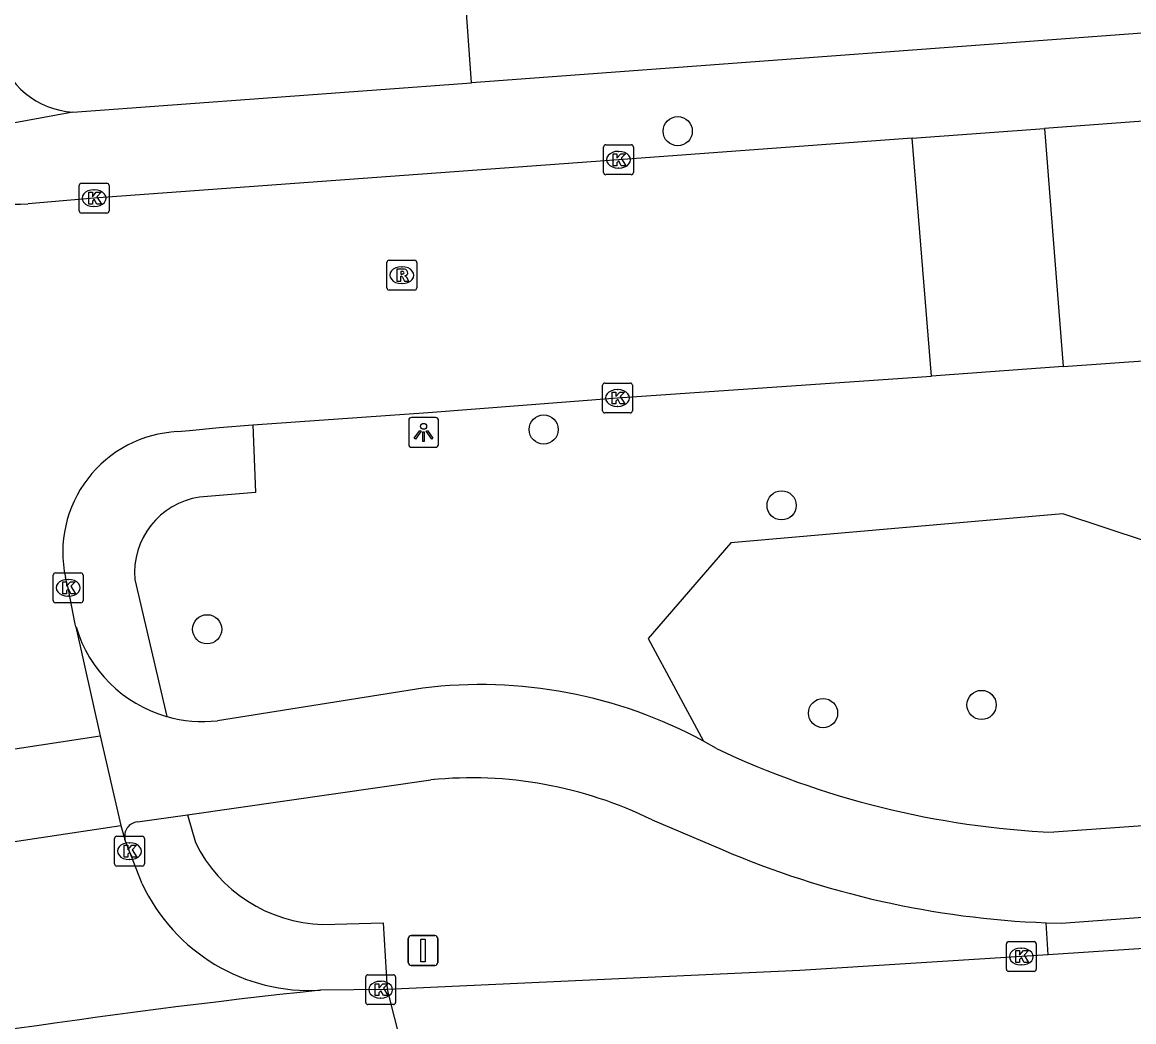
# Model space of a CAD drawing. Extents: x 159053 to 160041, y 380450 to 381422.
# Drawn here: x 159727.14 to 159764.37, y 380841.49 to 380874.99 of the extents above; entities that cross this region are included whole.
import ezdxf

# ---------------------------------------------------------------- set-up
doc = ezdxf.new("R2010")
doc.units = 0
for name, color, linetype in [('IMGEO_Berm_groen', 7, 'Continuous'), ('IMGEO_Boom', 7, 'Continuous'), ('IMGEO_Fietspad_gesloten', 7, 'Continuous'), ('IMGEO_Groenvoorziening', 7, 'Continuous'), ('IMGEO_Kolk', 7, 'Continuous'), ('IMGEO_Lichtpunt', 7, 'Continuous'), ('IMGEO_Rijbaan_lokaal_gesloten', 7, 'Continuous'), ('IMGEO_Rijbaan_lokaal_open', 7, 'Continuous'), ('IMGEO_Rioolput', 7, 'Continuous'), ('IMGEO_Verkeersbordpaal', 7, 'Continuous'), ('IMGEO_Verkeerseiland_open', 7, 'Continuous'), ('IMGEO_Voetpad_op_trap', 7, 'Continuous'), ('IMGEO_Voetpad_open', 7, 'Continuous')]:
    doc.layers.add(name, color=color, linetype=linetype)

msp = doc.modelspace()

# ---------------------------------------------------------------- linework, layer by layer
at = {"layer": 'IMGEO_Berm_groen'}
msp.add_lwpolyline([(159954.072, 380860.782), (159954.947, 380862.677), (159947.514, 380867.988), (159937.181, 380868.08), (159926.058, 380860.703), (159902.245, 380860.568), (159882.127, 380860.285), (159849.043, 380858.685), (159776.078, 380853.854), (159762.004, 380858.511), (159750.877, 380857.546), (159748.112, 380854.334), (159749.968, 380850.893)], dxfattribs=at)
at = {"layer": 'IMGEO_Boom'}
for centre in [(159749.099, 380871.334), (159744.609, 380861.338), (159752.579, 380858.798), (159733.338, 380854.645), (159759.276, 380852.11), (159753.967, 380851.837)]:
    msp.add_circle(centre, 0.489, dxfattribs=at)
at = {"layer": 'IMGEO_Fietspad_gesloten'}
for points in [[(159941.999, 380856.385), (159900.169, 380856.239), (159882.277, 380855.98), (159871.949, 380855.624), (159861.854, 380855.168), (159841.235, 380853.915), (159802.241, 380850.732), (159761.702, 380847.843)], [(159761.439, 380844.812), (159761.948, 380844.796), (159802.587, 380847.782), (159841.485, 380850.858), (159862.024, 380852.122), (159872.183, 380852.589), (159882.27, 380852.951), (159889.555, 380853.072), (159900.233, 380853.185), (159942.503, 380853.274)], [(159740.558, 380852.671), (159733.687, 380851.582)], [(159729.759, 380851.071), (159730.448, 380848.071)], [(159750.403, 380850.647), (159749.968, 380850.893)], [(159732.683, 380848.433), (159740.835, 380849.601)], [(159731.002, 380848.192), (159732.683, 380848.433)], [(159748.241, 380848.259), (159750.586, 380847.264)]]:
    msp.add_lwpolyline(points, dxfattribs=at)
for centre, radius, start, end in [((159733.199, 380855.997), 4.44, 196.6508, 254.0898), ((159742.499, 380837.155), 15.637, 61.4689, 97.1316), ((159733.201, 380855.963), 4.408, 253.9463, 276.3318), ((159763.006, 380877.264), 29.449, 244.6629, 267.4628), ((159742.191, 380835.979), 13.689, 63.7726, 95.6858), ((159731.058, 380847.71), 0.485, 96.5775, 192.6057), ((159762.636, 380875.354), 30.566, 246.7822, 267.7559)]:
    msp.add_arc(centre, radius, start, end, dxfattribs=at)
at = {"layer": 'IMGEO_Groenvoorziening'}
msp.add_lwpolyline([(159742.194, 380872.96), (159741.601, 380881.265)], dxfattribs=at)
at = {"layer": 'IMGEO_Kolk'}
for p, q in [((159746.692, 380870.878), (159747.544, 380870.878)), ((159746.617, 380869.952), (159746.617, 380870.804)), ((159747.105, 380870.658), (159747.13, 380870.658)), ((159747.618, 380870.804), (159747.618, 380869.952)), ((159747.128, 380870.098), (159747.103, 380870.098)), ((159747.544, 380869.878), (159746.692, 380869.878)), ((159729.05, 380868.665), (159729.05, 380869.517)), ((159729.125, 380869.591), (159729.977, 380869.591)), ((159729.538, 380869.371), (159729.563, 380869.371)), ((159730.051, 380869.517), (159730.051, 380868.665)), ((159729.977, 380868.591), (159729.125, 380868.591)), ((159729.561, 380868.811), (159729.536, 380868.811)), ((159746.581, 380861.969), (159746.581, 380862.821)), ((159746.656, 380862.895), (159747.508, 380862.895)), ((159747.069, 380862.675), (159747.094, 380862.675)), ((159747.582, 380862.821), (159747.582, 380861.969)), ((159747.508, 380861.895), (159746.656, 380861.895)), ((159747.092, 380862.115), (159747.067, 380862.115)), ((159728.183, 380855.61), (159728.183, 380856.462)), ((159728.258, 380856.536), (159729.11, 380856.536)), ((159728.671, 380856.316), (159728.696, 380856.316)), ((159729.184, 380856.462), (159729.184, 380855.61)), ((159728.694, 380855.756), (159728.669, 380855.756)), ((159729.11, 380855.536), (159728.258, 380855.536)), ((159730.237, 380846.784), (159730.237, 380847.636)), ((159730.312, 380847.71), (159731.164, 380847.71)), ((159730.725, 380847.49), (159730.75, 380847.49)), ((159731.238, 380847.636), (159731.238, 380846.784)), ((159731.164, 380846.71), (159730.312, 380846.71)), ((159730.748, 380846.93), (159730.723, 380846.93)), ((159760.107, 380843.253), (159760.107, 380844.105)), ((159760.182, 380844.179), (159761.034, 380844.179)), ((159761.108, 380844.105), (159761.108, 380843.253)), ((159760.595, 380843.959), (159760.62, 380843.959)), ((159760.618, 380843.399), (159760.593, 380843.399)), ((159738.648, 380842.144), (159738.648, 380842.996)), ((159738.723, 380843.07), (159739.575, 380843.07)), ((159739.649, 380842.996), (159739.649, 380842.144)), ((159761.034, 380843.179), (159760.182, 380843.179)), ((159739.136, 380842.85), (159739.161, 380842.85)), ((159739.159, 380842.29), (159739.134, 380842.29)), ((159739.575, 380842.07), (159738.723, 380842.07))]:
    msp.add_line(p, q, dxfattribs=at)
for points in [[(159746.692, 380870.878), (159747.544, 380870.878)], [(159746.617, 380869.952), (159746.617, 380870.804)], [(159746.938, 380870.578), (159747.061, 380870.578), (159747.061, 380870.427), (159747.191, 380870.578), (159747.355, 380870.578), (159747.209, 380870.427), (159747.362, 380870.178), (159747.21, 380870.178), (159747.125, 380870.342), (159747.061, 380870.275), (159747.061, 380870.178), (159746.938, 380870.178), (159746.938, 380870.578)], [(159747.618, 380870.804), (159747.618, 380869.952)], [(159747.544, 380869.878), (159746.692, 380869.878)], [(159729.05, 380868.665), (159729.05, 380869.517)], [(159729.125, 380869.591), (159729.977, 380869.591)], [(159730.051, 380869.517), (159730.051, 380868.665)], [(159729.371, 380869.291), (159729.494, 380869.291), (159729.494, 380869.14), (159729.624, 380869.291), (159729.788, 380869.291), (159729.642, 380869.14), (159729.795, 380868.891), (159729.643, 380868.891), (159729.558, 380869.055), (159729.494, 380868.988), (159729.494, 380868.891), (159729.371, 380868.891), (159729.371, 380869.291)], [(159729.977, 380868.591), (159729.125, 380868.591)], [(159746.581, 380861.969), (159746.581, 380862.821)], [(159746.656, 380862.895), (159747.508, 380862.895)], [(159747.582, 380862.821), (159747.582, 380861.969)], [(159746.902, 380862.595), (159747.025, 380862.595), (159747.025, 380862.444), (159747.155, 380862.595), (159747.319, 380862.595), (159747.173, 380862.444), (159747.326, 380862.195), (159747.174, 380862.195), (159747.089, 380862.359), (159747.025, 380862.292), (159747.025, 380862.195), (159746.902, 380862.195), (159746.902, 380862.595)], [(159747.508, 380861.895), (159746.656, 380861.895)], [(159728.183, 380855.61), (159728.183, 380856.462)], [(159728.258, 380856.536), (159729.11, 380856.536)], [(159729.184, 380856.462), (159729.184, 380855.61)], [(159728.504, 380856.236), (159728.627, 380856.236), (159728.627, 380856.085), (159728.757, 380856.236), (159728.921, 380856.236), (159728.775, 380856.085), (159728.928, 380855.836), (159728.776, 380855.836), (159728.691, 380856), (159728.627, 380855.933), (159728.627, 380855.836), (159728.504, 380855.836), (159728.504, 380856.236)], [(159729.11, 380855.536), (159728.258, 380855.536)], [(159730.237, 380846.784), (159730.237, 380847.636)], [(159730.312, 380847.71), (159731.164, 380847.71)], [(159730.558, 380847.41), (159730.681, 380847.41), (159730.681, 380847.259), (159730.811, 380847.41), (159730.975, 380847.41), (159730.829, 380847.259), (159730.982, 380847.01), (159730.83, 380847.01), (159730.745, 380847.174), (159730.681, 380847.107), (159730.681, 380847.01), (159730.558, 380847.01), (159730.558, 380847.41)], [(159731.238, 380847.636), (159731.238, 380846.784)], [(159731.164, 380846.71), (159730.312, 380846.71)], [(159760.107, 380843.253), (159760.107, 380844.105)], [(159760.182, 380844.179), (159761.034, 380844.179)], [(159761.108, 380844.105), (159761.108, 380843.253)], [(159760.428, 380843.879), (159760.551, 380843.879), (159760.551, 380843.728), (159760.681, 380843.879), (159760.845, 380843.879), (159760.699, 380843.728), (159760.852, 380843.479), (159760.7, 380843.479), (159760.615, 380843.643), (159760.551, 380843.576), (159760.551, 380843.479), (159760.428, 380843.479), (159760.428, 380843.879)], [(159738.648, 380842.144), (159738.648, 380842.996)], [(159738.723, 380843.07), (159739.575, 380843.07)], [(159739.649, 380842.996), (159739.649, 380842.144)], [(159761.034, 380843.179), (159760.182, 380843.179)], [(159738.969, 380842.77), (159739.092, 380842.77), (159739.092, 380842.619), (159739.222, 380842.77), (159739.386, 380842.77), (159739.24, 380842.619), (159739.393, 380842.37), (159739.241, 380842.37), (159739.156, 380842.534), (159739.092, 380842.467), (159739.092, 380842.37), (159738.969, 380842.37), (159738.969, 380842.77)], [(159739.575, 380842.07), (159738.723, 380842.07)]]:
    msp.add_lwpolyline(points, dxfattribs=at)
for centre, start, end in [((159746.694, 380870.802), 91.552, 178.448), ((159746.694, 380870.802), 91.552, 178.448), ((159747.542, 380870.802), 1.552, 88.448), ((159747.542, 380870.802), 1.552, 88.448), ((159746.694, 380869.954), 181.552, 268.448), ((159746.694, 380869.954), 181.552, 268.448), ((159747.542, 380869.954), 271.552, 358.448), ((159747.542, 380869.954), 271.552, 358.448), ((159729.127, 380869.515), 91.552, 178.448), ((159729.127, 380869.515), 91.552, 178.448), ((159729.975, 380869.515), 1.552, 88.448), ((159729.975, 380869.515), 1.552, 88.448), ((159729.127, 380868.667), 181.552, 268.448), ((159729.127, 380868.667), 181.552, 268.448), ((159729.975, 380868.667), 271.552, 358.448), ((159729.975, 380868.667), 271.552, 358.448), ((159746.658, 380862.819), 91.552, 178.448), ((159746.658, 380862.819), 91.552, 178.448), ((159747.506, 380862.819), 1.552, 88.448), ((159747.506, 380862.819), 1.552, 88.448), ((159746.658, 380861.971), 181.552, 268.448), ((159746.658, 380861.971), 181.552, 268.448), ((159747.506, 380861.971), 271.552, 358.448), ((159747.506, 380861.971), 271.552, 358.448), ((159728.26, 380856.46), 91.552, 178.448), ((159728.26, 380856.46), 91.552, 178.448), ((159729.108, 380856.46), 1.552, 88.448), ((159729.108, 380856.46), 1.552, 88.448), ((159728.26, 380855.612), 181.552, 268.448), ((159728.26, 380855.612), 181.552, 268.448), ((159729.108, 380855.612), 271.552, 358.448), ((159729.108, 380855.612), 271.552, 358.448), ((159730.314, 380847.634), 91.552, 178.448), ((159730.314, 380847.634), 91.552, 178.448), ((159731.162, 380847.634), 1.552, 88.448), ((159731.162, 380847.634), 1.552, 88.448), ((159730.314, 380846.786), 181.552, 268.448), ((159730.314, 380846.786), 181.552, 268.448), ((159731.162, 380846.786), 271.552, 358.448), ((159731.162, 380846.786), 271.552, 358.448), ((159760.184, 380844.103), 91.552, 178.448), ((159760.184, 380844.103), 91.552, 178.448), ((159761.032, 380844.103), 1.552, 88.448), ((159761.032, 380844.103), 1.552, 88.448), ((159738.725, 380842.994), 91.552, 178.448), ((159738.725, 380842.994), 91.552, 178.448), ((159739.573, 380842.994), 1.552, 88.448), ((159739.573, 380842.994), 1.552, 88.448), ((159760.184, 380843.255), 181.552, 268.448), ((159760.184, 380843.255), 181.552, 268.448), ((159761.032, 380843.255), 271.552, 358.448), ((159761.032, 380843.255), 271.552, 358.448), ((159738.725, 380842.146), 181.552, 268.448), ((159738.725, 380842.146), 181.552, 268.448), ((159739.573, 380842.146), 271.552, 358.448), ((159739.573, 380842.146), 271.552, 358.448)]:
    msp.add_arc(centre, 0.0765, start, end, dxfattribs=at)
for centre, major_axis, ratio, start_param, end_param in [((159747.104, 380870.378), (-0.387, 0.002), 0.722429, 4.712389, 7.853982), ((159747.129, 380870.378), (-0.39, 0.002), 0.717154, 1.570796, 4.712389), ((159729.537, 380869.091), (-0.387, 0.002), 0.722429, 4.712389, 7.853982), ((159729.562, 380869.091), (-0.39, 0.002), 0.717154, 1.570796, 4.712389), ((159747.068, 380862.395), (-0.387, 0.002), 0.722429, 4.712389, 7.853982), ((159747.093, 380862.395), (-0.39, 0.002), 0.717154, 1.570796, 4.712389), ((159728.67, 380856.036), (-0.387, 0.002), 0.722429, 4.712389, 7.853982), ((159728.695, 380856.036), (-0.39, 0.002), 0.717154, 1.570796, 4.712389), ((159730.724, 380847.21), (-0.387, 0.002), 0.722429, 4.712389, 7.853982), ((159730.749, 380847.21), (-0.39, 0.002), 0.717154, 1.570796, 4.712389), ((159760.594, 380843.679), (-0.387, 0.002), 0.722429, 4.712389, 7.853982), ((159760.619, 380843.679), (-0.39, 0.002), 0.717154, 1.570796, 4.712389), ((159739.135, 380842.57), (-0.387, 0.002), 0.722429, 4.712389, 7.853982), ((159739.16, 380842.57), (-0.39, 0.002), 0.717154, 1.570796, 4.712389)]:
    msp.add_ellipse(centre, major_axis=major_axis, ratio=ratio, start_param=start_param, end_param=end_param, dxfattribs=at)
at = {"layer": 'IMGEO_Lichtpunt'}
for p, q in [((159740.089, 380861.647), (159740.089, 380860.84)), ((159740.089, 380861.647), (159740.089, 380860.84)), ((159740.991, 380861.742), (159740.183, 380861.742)), ((159740.991, 380861.742), (159740.183, 380861.742)), ((159741.085, 380860.84), (159741.085, 380861.647)), ((159741.085, 380860.84), (159741.085, 380861.647)), ((159740.183, 380860.746), (159740.991, 380860.746)), ((159740.183, 380860.746), (159740.991, 380860.746))]:
    msp.add_line(p, q, dxfattribs=at)
for points in [[(159740.463, 380861.311), (159740.502, 380861.283), (159740.314, 380861.021), (159740.276, 380861.048), (159740.463, 380861.311)], [(159740.565, 380861.263), (159740.612, 380861.263), (159740.612, 380860.941), (159740.565, 380860.941), (159740.565, 380861.263)], [(159740.675, 380861.283), (159740.713, 380861.31), (159740.9, 380861.048), (159740.861, 380861.02), (159740.675, 380861.283)]]:
    msp.add_lwpolyline(points, dxfattribs=at)
msp.add_circle((159740.588, 380861.445), 0.0994, dxfattribs=at)
for centre, start, end in [((159740.183, 380861.647), 90, 180), ((159740.183, 380861.647), 90, 180), ((159740.991, 380861.647), 0, 90), ((159740.991, 380861.647), 0, 90), ((159740.183, 380860.84), 180, 270), ((159740.183, 380860.84), 180, 270), ((159740.991, 380860.84), 270, 0), ((159740.991, 380860.84), 270, 360)]:
    msp.add_arc(centre, 0.0946, start, end, dxfattribs=at)
at = {"layer": 'IMGEO_Rijbaan_lokaal_gesloten'}
for points in [[(159942.485, 380852.167), (159900.033, 380852.075), (159882.524, 380851.86), (159861.995, 380851.083), (159841.53, 380849.793), (159782.107, 380845.096), (159761.503, 380843.735)], [(159761.503, 380843.735), (159753.192, 380843.215), (159739.362, 380842.572)], [(159739.362, 380842.572), (159737.132, 380842.554)], [(159739.362, 380842.572), (159740.333, 380838.781)]]:
    msp.add_lwpolyline(points, dxfattribs=at)
msp.add_arc((159765.346, 380579.199), 264.862, 96.11489, 100.84901, dxfattribs=at)
at = {"layer": 'IMGEO_Rijbaan_lokaal_open'}
for points in [[(159773.274, 380872.311), (159771.754, 380872.193), (159761.386, 380871.43)], [(159756.953, 380871.106), (159761.386, 380871.43)], [(159761.386, 380871.43), (159761.698, 380867.429), (159762.009, 380863.451)], [(159756.953, 380871.106), (159747.118, 380870.378), (159729.551, 380869.091), (159727.342, 380868.899)], [(159757.598, 380863.127), (159756.953, 380871.106)], [(159762.009, 380863.451), (159772.719, 380864.21), (159788.948, 380865.369), (159790.225, 380865.491), (159808.442, 380866.749), (159835.02, 380868.611), (159840.308, 380868.954), (159851.567, 380869.572), (159853.852, 380869.682), (159860.577, 380869.987)], [(159762.009, 380863.451), (159757.598, 380863.127)], [(159734.871, 380861.491), (159740.742, 380861.906), (159747.082, 380862.395), (159757.598, 380863.127)], [(159732.345, 380861.268), (159732.746, 380861.304), (159733.743, 380861.411), (159734.871, 380861.491)], [(159728.945, 380854.725), (159728.92, 380854.819), (159728.683, 380856.038), (159728.591, 380856.378)], [(159728.945, 380854.725), (159729.759, 380851.071)], [(159719.029, 380853.04), (159719.354, 380849.493), (159729.759, 380851.071)], [(159719.43, 380846.158), (159719.544, 380846.428), (159730.448, 380848.071)], [(159730.448, 380848.071), (159730.584, 380847.604)], [(159731.163, 380846.121), (159730.584, 380847.604)]]:
    msp.add_lwpolyline(points, dxfattribs=at)
for centre, radius, start, end in [((159726.892, 380876.205), 7.32, 241.7014, 273.5228), ((159732.546, 380857.228), 4.045, 92.8454, 192.1285), ((159736.767, 380848.721), 6.178, 204.8904, 273.3855)]:
    msp.add_arc(centre, radius, start, end, dxfattribs=at)
at = {"layer": 'IMGEO_Rioolput'}
for p, q in [((159739.359, 380866.085), (159739.359, 380866.937)), ((159739.434, 380867.011), (159740.286, 380867.011)), ((159739.847, 380866.791), (159739.872, 380866.791)), ((159740.36, 380866.937), (159740.36, 380866.085)), ((159740.286, 380866.011), (159739.434, 380866.011)), ((159739.87, 380866.231), (159739.845, 380866.231))]:
    msp.add_line(p, q, dxfattribs=at)
for points in [[(159739.359, 380866.085), (159739.359, 380866.937)], [(159739.434, 380867.011), (159740.286, 380867.011)], [(159740.36, 380866.937), (159740.36, 380866.085)], [(159739.948, 380866.709), (159739.696, 380866.711), (159739.696, 380866.311)], [(159739.696, 380866.311), (159739.82, 380866.311), (159739.82, 380866.473), (159739.831, 380866.473)], [(159739.874, 380866.63), (159739.82, 380866.63), (159739.82, 380866.549)], [(159739.82, 380866.549), (159739.872, 380866.549)], [(159739.878, 380866.444), (159739.949, 380866.311), (159740.089, 380866.311), (159740.024, 380866.437)], [(159740.286, 380866.011), (159739.434, 380866.011)]]:
    msp.add_lwpolyline(points, dxfattribs=at)
for centre, radius, start, end in [((159739.436, 380866.935), 0.0765, 91.552, 178.448), ((159739.436, 380866.935), 0.0765, 91.552, 178.448), ((159740.284, 380866.935), 0.0765, 1.552, 88.448), ((159740.284, 380866.935), 0.0765, 1.552, 88.448), ((159739.83, 380866.42), 0.0533, 26.0293, 88.6989), ((159739.856, 380866.738), 0.19, 274.7715, 282.9687), ((159739.88, 380866.534), 0.0964, 77.0061, 93.1865), ((159739.894, 380866.591), 0.0378, 276.6634, 79.6772), ((159739.947, 380866.599), 0.109, 350.3612, 89.416), ((159739.945, 380866.599), 0.112, 277.5842, 350.9817), ((159739.929, 380866.384), 0.108, 29.5134, 73.7905), ((159739.436, 380866.087), 0.0765, 181.552, 268.448), ((159739.436, 380866.087), 0.0765, 181.552, 268.448), ((159740.284, 380866.087), 0.0765, 271.552, 358.448), ((159740.284, 380866.087), 0.0765, 271.552, 358.448)]:
    msp.add_arc(centre, radius, start, end, dxfattribs=at)
for centre, major_axis, ratio, start_param, end_param in [((159739.846, 380866.511), (-0.387, 0.002), 0.722429, 4.712389, 7.853982), ((159739.871, 380866.511), (-0.39, 0.002), 0.717154, 1.570796, 4.712389)]:
    msp.add_ellipse(centre, major_axis=major_axis, ratio=ratio, start_param=start_param, end_param=end_param, dxfattribs=at)
at = {"layer": 'IMGEO_Verkeersbordpaal'}
for p, q in [((159740.175, 380844.383), (159740.965, 380844.383)), ((159740.965, 380844.383), (159740.175, 380844.383)), ((159740.075, 380843.483), (159740.075, 380844.283)), ((159740.075, 380844.283), (159740.075, 380843.483)), ((159741.065, 380844.283), (159741.065, 380843.483)), ((159741.065, 380843.483), (159741.065, 380844.283)), ((159740.965, 380843.383), (159740.175, 380843.383)), ((159740.175, 380843.383), (159740.965, 380843.383))]:
    msp.add_line(p, q, dxfattribs=at)
msp.add_lwpolyline([(159740.495, 380844.258), (159740.645, 380844.258), (159740.645, 380843.508), (159740.495, 380843.508), (159740.495, 380844.258)], dxfattribs=at)
for centre, start, end in [((159740.175, 380844.283), 90, 180), ((159740.175, 380844.283), 90, 180), ((159740.965, 380844.283), 0, 90), ((159740.965, 380844.283), 360, 90), ((159740.175, 380843.483), 180, 270), ((159740.175, 380843.483), 180, 270), ((159740.965, 380843.483), 270, 0), ((159740.965, 380843.483), 270, 0)]:
    msp.add_arc(centre, 0.1, start, end, dxfattribs=at)
at = {"layer": 'IMGEO_Verkeerseiland_open'}
msp.add_lwpolyline([(159761.503, 380843.735), (159761.439, 380844.812)], dxfattribs=at)
at = {"layer": 'IMGEO_Voetpad_op_trap'}
msp.add_arc((159729.031, 380874.775), 2.81, 195.2315, 266.0585, dxfattribs=at)
at = {"layer": 'IMGEO_Voetpad_open'}
for points in [[(159771.29, 380875.112), (159742.194, 380872.96)], [(159728.838, 380871.972), (159742.194, 380872.96)], [(159728.838, 380871.972), (159722.327, 380870.78)], [(159734.871, 380861.491), (159734.959, 380859.225), (159733.086, 380859.074)], [(159730.917, 380856.31), (159731.982, 380851.727)], [(159732.683, 380848.433), (159732.946, 380847.498)], [(159737.212, 380844.759), (159739.239, 380844.809), (159739.362, 380842.572)]]:
    msp.add_lwpolyline(points, dxfattribs=at)
for centre, radius, start, end in [((159733.475, 380856.535), 2.568, 98.7208, 185.0344), ((159737.346, 380849.66), 4.903, 206.1653, 268.4294)]:
    msp.add_arc(centre, radius, start, end, dxfattribs=at)

doc.saveas('drawing.dxf')
